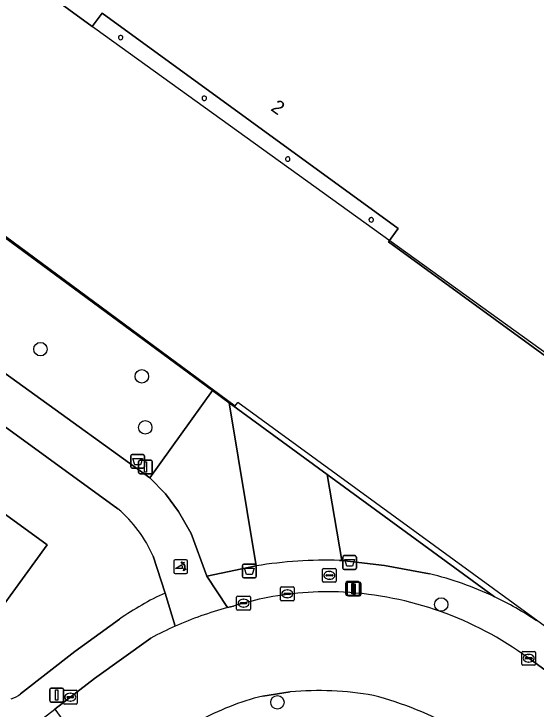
# Model space of a CAD drawing. Extents: x 159039 to 160102, y 381214 to 382524.
# Drawn here: x 159729.3 to 159767.2, y 382278.3 to 382328.7 of the extents above; entities that cross this region are included whole.
import ezdxf

# ---------------------------------------------------------------- set-up
doc = ezdxf.new("R2010")
doc.units = 0
for name, color, linetype in [('IMGEO_Afvalbak', 7, 'Continuous'), ('IMGEO_Boom', 7, 'Continuous'), ('IMGEO_Erf', 7, 'Continuous'), ('IMGEO_Fietspad_open', 7, 'Continuous'), ('IMGEO_Groenvoorziening', 7, 'Continuous'), ('IMGEO_Hek', 7, 'Continuous'), ('IMGEO_Kolk', 7, 'Continuous'), ('IMGEO_Lichtmast', 7, 'Continuous'), ('IMGEO_Muur', 7, 'Continuous'), ('IMGEO_Pand', 7, 'Continuous'), ('IMGEO_Pand_nummerreeks', 7, 'Continuous'), ('IMGEO_Pand_vergunning_verleend', 7, 'Continuous'), ('IMGEO_Poller', 7, 'Continuous'), ('IMGEO_Rijbaan_lokaal_open', 7, 'Continuous'), ('IMGEO_Rioolput', 7, 'Continuous'), ('IMGEO_Voetpad_open', 7, 'Continuous')]:
    doc.layers.add(name, color=color, linetype=linetype)

msp = doc.modelspace()

# ---------------------------------------------------------------- linework, layer by layer
at = {"layer": 'IMGEO_Afvalbak'}
for p, q in [((159737.738, 382295.857), (159737.738, 382296.657)), ((159737.738, 382296.657), (159737.738, 382295.857)), ((159737.838, 382296.757), (159738.628, 382296.757)), ((159738.628, 382296.757), (159737.838, 382296.757)), ((159738.728, 382296.657), (159738.728, 382295.857)), ((159738.728, 382295.857), (159738.728, 382296.657)), ((159738.628, 382295.757), (159737.838, 382295.757)), ((159737.838, 382295.757), (159738.628, 382295.757)), ((159753.128, 382288.51), (159753.128, 382289.31)), ((159753.128, 382289.31), (159753.128, 382288.51)), ((159753.228, 382289.41), (159754.018, 382289.41)), ((159754.018, 382289.41), (159753.228, 382289.41)), ((159754.118, 382289.31), (159754.118, 382288.51)), ((159754.118, 382288.51), (159754.118, 382289.31)), ((159745.853, 382287.893), (159745.853, 382288.693)), ((159745.853, 382288.693), (159745.853, 382287.893)), ((159745.953, 382288.793), (159746.743, 382288.793)), ((159746.743, 382288.793), (159745.953, 382288.793)), ((159746.843, 382288.693), (159746.843, 382287.893)), ((159746.843, 382287.893), (159746.843, 382288.693)), ((159754.018, 382288.41), (159753.228, 382288.41)), ((159753.228, 382288.41), (159754.018, 382288.41)), ((159746.743, 382287.793), (159745.953, 382287.793)), ((159745.953, 382287.793), (159746.743, 382287.793))]:
    msp.add_line(p, q, dxfattribs=at)
for points in [[(159737.881, 382296.471), (159738.585, 382296.471), (159738.436, 382296.001), (159738.03, 382296.001), (159737.881, 382296.471)], [(159753.271, 382289.124), (159753.975, 382289.124), (159753.826, 382288.654), (159753.42, 382288.654), (159753.271, 382289.124)], [(159745.996, 382288.507), (159746.7, 382288.507), (159746.551, 382288.037), (159746.145, 382288.037), (159745.996, 382288.507)]]:
    msp.add_lwpolyline(points, dxfattribs=at)
for centre, start, end in [((159737.838, 382296.657), 90, 180), ((159737.838, 382296.657), 90, 180), ((159738.628, 382296.657), 0, 90), ((159738.628, 382296.657), 360, 90), ((159737.838, 382295.857), 180, 270), ((159737.838, 382295.857), 180, 270), ((159738.628, 382295.857), 270, 0), ((159738.628, 382295.857), 270, 0), ((159753.228, 382289.31), 90, 180), ((159753.228, 382289.31), 90, 180), ((159754.018, 382289.31), 0, 90), ((159754.018, 382289.31), 360, 90), ((159745.953, 382288.693), 90, 180), ((159745.953, 382288.693), 90, 180), ((159746.743, 382288.693), 0, 90), ((159746.743, 382288.693), 360, 90), ((159753.228, 382288.51), 180, 270), ((159753.228, 382288.51), 180, 270), ((159754.018, 382288.51), 270, 0), ((159754.018, 382288.51), 270, 0), ((159745.953, 382287.893), 180, 270), ((159745.953, 382287.893), 180, 270), ((159746.743, 382287.893), 270, 0), ((159746.743, 382287.893), 270, 0)]:
    msp.add_arc(centre, 0.1, start, end, dxfattribs=at)
at = {"layer": 'IMGEO_Boom'}
for centre in [(159731.181, 382304.403), (159738.539, 382302.429), (159738.79, 382298.723), (159760.276, 382285.863), (159748.385, 382278.763)]:
    msp.add_circle(centre, 0.489, dxfattribs=at)
at = {"layer": 'IMGEO_Erf'}
msp.add_lwpolyline([(159813.753, 382300.574), (159836.299, 382335.103), (159747.073, 382399.873), (159699.247, 382334.119), (159704.565, 382330.203), (159706.627, 382328.685), (159722.88, 382316.716), (159724.903, 382315.226), (159743.675, 382301.403), (159744.886, 382300.517), (159752.002, 382295.309), (159764.135, 382286.429)], dxfattribs=at)
msp.add_lwpolyline([(159785.205, 382291.264), (159756.441, 382312.198), (159757.143, 382313.162), (159735.653, 382328.808), (159734.933, 382327.823), (159712.1, 382344.486), (159720.334, 382355.812), (159721.082, 382355.277), (159732.445, 382370.894), (159731.709, 382371.439), (159739.063, 382381.527), (159774.11, 382356.003), (159773.397, 382355.011), (159782.725, 382348.221), (159783.444, 382349.209), (159812.17, 382328.274)], close=True, dxfattribs=at)
for centre, radius, start, end in [((159737.007, 382327.025), 0.159, 246.3892, 228.8494), ((159737.003, 382327.018), 0.151, 228.3954, 246.8432), ((159743.077, 382322.62), 0.164, 287.612, 227.1797), ((159743.077, 382322.619), 0.163, 226.943, 287.8487), ((159749.136, 382318.201), 0.162, 279.2307, 227.2163), ((159749.136, 382318.202), 0.163, 227.3969, 279.0501), ((159755.194, 382313.797), 0.162, 18.2487, 207.2638), ((159755.194, 382313.798), 0.162, 207.3616, 18.1509), ((159753.832, 382264.748), 24.004, 56.1629, 64.5812)]:
    msp.add_arc(centre, radius, start, end, dxfattribs=at)
at = {"layer": 'IMGEO_Fietspad_open'}
for points in [[(159703.46, 382321.18), (159699.748, 382323.662), (159698.019, 382324.819), (159691.41, 382329.581), (159689.59, 382327.142), (159736.808, 382292.815)], [(159744.753, 382285.635), (159743.254, 382287.918), (159742.114, 382291.013), (159741.211, 382292.62), (159740.269, 382293.894), (159739.118, 382295.07), (159721.538, 382307.741), (159703.46, 382321.18)], [(159739.356, 382289.375), (159740.229, 382286.692), (159740.971, 382284.289)]]:
    msp.add_lwpolyline(points, dxfattribs=at)
for centre, radius, start, end in [((159730.673, 382285.607), 9.465, 23.4569, 49.5976), ((159751.672, 382260.206), 26.353, 105.2223, 113.9586)]:
    msp.add_arc(centre, radius, start, end, dxfattribs=at)
at = {"layer": 'IMGEO_Groenvoorziening'}
for points in [[(159743.675, 382301.403), (159724.903, 382315.226), (159722.88, 382316.716), (159706.627, 382328.685), (159704.565, 382330.203), (159699.748, 382323.662), (159703.46, 382321.18), (159721.538, 382307.741), (159739.118, 382295.07)], [(159744.886, 382300.517), (159743.675, 382301.403), (159739.118, 382295.07), (159740.269, 382293.894), (159741.211, 382292.62), (159742.114, 382291.013), (159743.254, 382287.918), (159746.852, 382288.67)]]:
    msp.add_lwpolyline(points, close=True, dxfattribs=at)
for points in [[(159736.808, 382292.815), (159689.59, 382327.142), (159679.685, 382313.867), (159682.465, 382311.917), (159683.442, 382313.261), (159683.305, 382313.361), (159689.011, 382321.213), (159710.325, 382305.719), (159731.668, 382290.204), (159725.962, 382282.352), (159725.825, 382282.452), (159724.851, 382281.111), (159727.5, 382279.098)], [(159764.135, 382286.429), (159752.002, 382295.309), (159753.049, 382289.05), (159756.167, 382288.702), (159759.416, 382288.091)], [(159740.229, 382286.692), (159739.356, 382289.375)], [(159729.734, 382279.379), (159733.679, 382282.451), (159736.924, 382284.797)]]:
    msp.add_lwpolyline(points, dxfattribs=at)
for centre, radius, start, end in [((159730.673, 382285.607), 9.465, 23.4569, 49.5976), ((159753.888, 382264.864), 23.876, 64.584, 76.6121), ((159748.171, 382269.012), 19.382, 114.1887, 125.469), ((159728.38, 382281.026), 2.132, 288.6493, 309.4165)]:
    msp.add_arc(centre, radius, start, end, dxfattribs=at)
at = {"layer": 'IMGEO_Hek'}
for points in [[(159836.205, 382334.797), (159747.432, 382399.561), (159699.527, 382334.134), (159745.322, 382300.284)], [(159745.322, 382300.284), (159745.5, 382300.525)], [(159772.645, 382280.763), (159745.5, 382300.525)]]:
    msp.add_lwpolyline(points, dxfattribs=at)
at = {"layer": 'IMGEO_Kolk'}
for p, q in [((159748.601, 382286.214), (159748.601, 382287.066)), ((159748.676, 382287.14), (159749.528, 382287.14)), ((159749.089, 382286.92), (159749.114, 382286.92)), ((159749.602, 382287.066), (159749.602, 382286.214)), ((159745.425, 382285.536), (159745.425, 382286.388)), ((159745.5, 382286.462), (159746.352, 382286.462)), ((159746.426, 382286.388), (159746.426, 382285.536)), ((159748.86, 382286.634), (159748.86, 382286.646)), ((159749.298, 382286.597), (159748.9, 382286.597)), ((159748.903, 382286.683), (159749.301, 382286.683)), ((159749.112, 382286.36), (159749.087, 382286.36)), ((159749.344, 382286.646), (159749.344, 382286.634)), ((159745.684, 382285.956), (159745.684, 382285.968)), ((159746.122, 382285.919), (159745.724, 382285.919)), ((159745.727, 382286.005), (159746.125, 382286.005)), ((159745.913, 382286.242), (159745.938, 382286.242)), ((159746.168, 382285.968), (159746.168, 382285.956)), ((159749.528, 382286.14), (159748.676, 382286.14)), ((159746.352, 382285.462), (159745.5, 382285.462)), ((159745.936, 382285.682), (159745.911, 382285.682)), ((159766.127, 382281.535), (159766.127, 382282.387)), ((159766.202, 382282.461), (159767.054, 382282.461)), ((159766.615, 382282.241), (159766.64, 382282.241)), ((159767.128, 382282.387), (159767.128, 382281.535)), ((159766.386, 382281.955), (159766.386, 382281.967)), ((159766.824, 382281.918), (159766.426, 382281.918)), ((159766.429, 382282.004), (159766.827, 382282.004)), ((159766.87, 382281.967), (159766.87, 382281.955)), ((159767.054, 382281.461), (159766.202, 382281.461)), ((159766.638, 382281.681), (159766.613, 382281.681)), ((159732.848, 382278.709), (159732.848, 382279.561)), ((159732.923, 382279.635), (159733.775, 382279.635)), ((159733.336, 382279.415), (159733.361, 382279.415)), ((159733.849, 382279.561), (159733.849, 382278.709)), ((159733.107, 382279.129), (159733.107, 382279.141)), ((159733.545, 382279.092), (159733.147, 382279.092)), ((159733.15, 382279.178), (159733.548, 382279.178)), ((159733.359, 382278.855), (159733.334, 382278.855)), ((159733.591, 382279.141), (159733.591, 382279.129)), ((159733.775, 382278.635), (159732.923, 382278.635))]:
    msp.add_line(p, q, dxfattribs=at)
for points in [[(159748.601, 382286.214), (159748.601, 382287.066)], [(159748.676, 382287.14), (159749.528, 382287.14)], [(159749.602, 382287.066), (159749.602, 382286.214)], [(159745.425, 382285.536), (159745.425, 382286.388)], [(159745.5, 382286.462), (159746.352, 382286.462)], [(159746.426, 382286.388), (159746.426, 382285.536)], [(159749.528, 382286.14), (159748.676, 382286.14)], [(159746.352, 382285.462), (159745.5, 382285.462)], [(159766.127, 382281.535), (159766.127, 382282.387)], [(159766.202, 382282.461), (159767.054, 382282.461)], [(159767.128, 382282.387), (159767.128, 382281.535)], [(159767.054, 382281.461), (159766.202, 382281.461)], [(159732.848, 382278.709), (159732.848, 382279.561)], [(159732.923, 382279.635), (159733.775, 382279.635)], [(159733.849, 382279.561), (159733.849, 382278.709)], [(159733.775, 382278.635), (159732.923, 382278.635)]]:
    msp.add_lwpolyline(points, dxfattribs=at)
for centre, radius, start, end in [((159748.678, 382287.064), 0.0765, 91.552, 178.448), ((159748.678, 382287.064), 0.0765, 91.552, 178.448), ((159749.526, 382287.064), 0.0765, 1.552, 88.448), ((159749.526, 382287.064), 0.0765, 1.552, 88.448), ((159745.502, 382286.386), 0.0765, 91.552, 178.448), ((159745.502, 382286.386), 0.0765, 91.552, 178.448), ((159746.35, 382286.386), 0.0765, 1.552, 88.448), ((159746.35, 382286.386), 0.0765, 1.552, 88.448), ((159748.9, 382286.643), 0.0403, 85.8775, 175.7526), ((159748.897, 382286.633), 0.0366, 178.938, 274.7102), ((159749.301, 382286.64), 0.043, 264.8664, 352.4533), ((159749.305, 382286.645), 0.0386, 1.7309, 96.639), ((159745.724, 382285.965), 0.0403, 85.8775, 175.7526), ((159745.721, 382285.955), 0.0366, 178.938, 274.7102), ((159746.125, 382285.962), 0.043, 264.8664, 352.4533), ((159746.129, 382285.967), 0.0386, 1.7309, 96.639), ((159748.678, 382286.216), 0.0765, 181.552, 268.448), ((159748.678, 382286.216), 0.0765, 181.552, 268.448), ((159749.526, 382286.216), 0.0765, 271.552, 358.448), ((159749.526, 382286.216), 0.0765, 271.552, 358.448), ((159745.502, 382285.538), 0.0765, 181.552, 268.448), ((159745.502, 382285.538), 0.0765, 181.552, 268.448), ((159746.35, 382285.538), 0.0765, 271.552, 358.448), ((159746.35, 382285.538), 0.0765, 271.552, 358.448), ((159766.204, 382282.385), 0.0765, 91.552, 178.448), ((159766.204, 382282.385), 0.0765, 91.552, 178.448), ((159767.052, 382282.385), 0.0765, 1.552, 88.448), ((159767.052, 382282.385), 0.0765, 1.552, 88.448), ((159766.426, 382281.964), 0.0403, 85.8775, 175.7526), ((159766.423, 382281.954), 0.0366, 178.938, 274.7102), ((159766.827, 382281.961), 0.043, 264.8664, 352.4533), ((159766.831, 382281.966), 0.0386, 1.7309, 96.639), ((159766.204, 382281.537), 0.0765, 181.552, 268.448), ((159766.204, 382281.537), 0.0765, 181.552, 268.448), ((159767.052, 382281.537), 0.0765, 271.552, 358.448), ((159767.052, 382281.537), 0.0765, 271.552, 358.448), ((159732.925, 382279.559), 0.0765, 91.552, 178.448), ((159732.925, 382279.559), 0.0765, 91.552, 178.448), ((159733.773, 382279.559), 0.0765, 1.552, 88.448), ((159733.773, 382279.559), 0.0765, 1.552, 88.448), ((159732.925, 382278.711), 0.0765, 181.552, 268.448), ((159732.925, 382278.711), 0.0765, 181.552, 268.448), ((159733.147, 382279.138), 0.0403, 85.8775, 175.7526), ((159733.144, 382279.128), 0.0366, 178.938, 274.7102), ((159733.548, 382279.135), 0.043, 264.8664, 352.4533), ((159733.552, 382279.14), 0.0386, 1.7309, 96.639), ((159733.773, 382278.711), 0.0765, 271.552, 358.448), ((159733.773, 382278.711), 0.0765, 271.552, 358.448)]:
    msp.add_arc(centre, radius, start, end, dxfattribs=at)
for centre, major_axis, ratio, start_param, end_param in [((159749.088, 382286.64), (-0.387, 0.002), 0.722429, 4.712389, 7.853982), ((159749.113, 382286.64), (-0.39, 0.002), 0.717154, 1.570796, 4.712389), ((159745.912, 382285.962), (-0.387, 0.002), 0.722429, 4.712389, 7.853982), ((159745.937, 382285.962), (-0.39, 0.002), 0.717154, 1.570796, 4.712389), ((159766.614, 382281.961), (-0.387, 0.002), 0.722429, 4.712389, 7.853982), ((159766.639, 382281.961), (-0.39, 0.002), 0.717154, 1.570796, 4.712389), ((159733.335, 382279.135), (-0.387, 0.002), 0.722429, 4.712389, 7.853982), ((159733.36, 382279.135), (-0.39, 0.002), 0.717154, 1.570796, 4.712389)]:
    msp.add_ellipse(centre, major_axis=major_axis, ratio=ratio, start_param=start_param, end_param=end_param, dxfattribs=at)
at = {"layer": 'IMGEO_Lichtmast'}
for p, q in [((159738.312, 382295.452), (159738.312, 382296.252)), ((159738.312, 382296.252), (159738.312, 382295.452)), ((159738.412, 382296.352), (159739.202, 382296.352)), ((159739.202, 382296.352), (159738.412, 382296.352)), ((159739.302, 382296.252), (159739.302, 382295.452)), ((159739.302, 382295.452), (159739.302, 382296.252)), ((159739.202, 382295.352), (159738.412, 382295.352)), ((159738.412, 382295.352), (159739.202, 382295.352)), ((159753.358, 382286.624), (159753.358, 382287.424)), ((159753.358, 382287.424), (159753.358, 382286.624)), ((159753.455, 382286.582), (159753.455, 382287.382)), ((159753.455, 382287.382), (159753.455, 382286.582)), ((159753.458, 382287.524), (159754.248, 382287.524)), ((159754.248, 382287.524), (159753.458, 382287.524)), ((159753.555, 382287.482), (159754.345, 382287.482)), ((159754.345, 382287.482), (159753.555, 382287.482)), ((159754.348, 382287.424), (159754.348, 382286.624)), ((159754.348, 382286.624), (159754.348, 382287.424)), ((159754.445, 382287.382), (159754.445, 382286.582)), ((159754.445, 382286.582), (159754.445, 382287.382)), ((159754.248, 382286.524), (159753.458, 382286.524)), ((159753.458, 382286.524), (159754.248, 382286.524)), ((159754.345, 382286.482), (159753.555, 382286.482)), ((159753.555, 382286.482), (159754.345, 382286.482)), ((159731.966, 382279.784), (159732.756, 382279.784)), ((159732.756, 382279.784), (159731.966, 382279.784)), ((159731.866, 382278.884), (159731.866, 382279.684)), ((159731.866, 382279.684), (159731.866, 382278.884)), ((159732.856, 382279.684), (159732.856, 382278.884)), ((159732.856, 382278.884), (159732.856, 382279.684)), ((159732.756, 382278.784), (159731.966, 382278.784)), ((159731.966, 382278.784), (159732.756, 382278.784))]:
    msp.add_line(p, q, dxfattribs=at)
for points in [[(159738.732, 382296.227), (159738.882, 382296.227), (159738.882, 382295.477), (159738.732, 382295.477), (159738.732, 382296.227)], [(159753.778, 382287.399), (159753.928, 382287.399), (159753.928, 382286.649), (159753.778, 382286.649), (159753.778, 382287.399)], [(159753.875, 382287.357), (159754.025, 382287.357), (159754.025, 382286.607), (159753.875, 382286.607), (159753.875, 382287.357)], [(159732.286, 382279.659), (159732.436, 382279.659), (159732.436, 382278.909), (159732.286, 382278.909), (159732.286, 382279.659)]]:
    msp.add_lwpolyline(points, dxfattribs=at)
for centre, start, end in [((159738.412, 382296.252), 90, 180), ((159738.412, 382296.252), 90, 180), ((159739.202, 382296.252), 0, 90), ((159739.202, 382296.252), 360, 90), ((159738.412, 382295.452), 180, 270), ((159738.412, 382295.452), 180, 270), ((159739.202, 382295.452), 270, 0), ((159739.202, 382295.452), 270, 0), ((159753.458, 382287.424), 90, 180), ((159753.458, 382287.424), 90, 180), ((159753.555, 382287.382), 90, 180), ((159753.555, 382287.382), 90, 180), ((159754.248, 382287.424), 0, 90), ((159754.248, 382287.424), 360, 90), ((159754.345, 382287.382), 0, 90), ((159754.345, 382287.382), 360, 90), ((159753.458, 382286.624), 180, 270), ((159753.458, 382286.624), 180, 270), ((159753.555, 382286.582), 180, 270), ((159753.555, 382286.582), 180, 270), ((159754.248, 382286.624), 270, 0), ((159754.248, 382286.624), 270, 0), ((159754.345, 382286.582), 270, 0), ((159754.345, 382286.582), 270, 0), ((159731.966, 382279.684), 90, 180), ((159731.966, 382279.684), 90, 180), ((159732.756, 382279.684), 0, 90), ((159732.756, 382279.684), 360, 90), ((159731.966, 382278.884), 180, 270), ((159731.966, 382278.884), 180, 270), ((159732.756, 382278.884), 270, 0), ((159732.756, 382278.884), 270, 0)]:
    msp.add_arc(centre, 0.1, start, end, dxfattribs=at)
at = {"layer": 'IMGEO_Muur'}
msp.add_lwpolyline([(159753.049, 382289.05), (159752.002, 382295.309)], dxfattribs=at)
at = {"layer": 'IMGEO_Pand'}
for points in [[(159783.444, 382349.209), (159782.725, 382348.221), (159773.397, 382355.011), (159774.11, 382356.003), (159739.063, 382381.527), (159731.709, 382371.439), (159732.445, 382370.894), (159721.082, 382355.277), (159720.334, 382355.812), (159712.1, 382344.486), (159734.933, 382327.823), (159735.653, 382328.808), (159757.143, 382313.162), (159756.441, 382312.198), (159785.205, 382291.264), (159812.17, 382328.274)], [(159703.641, 382296.526), (159710.119, 382291.818), (159710.548, 382292.408), (159718.795, 382286.415), (159718.365, 382285.824), (159724.851, 382281.111), (159725.825, 382282.452), (159725.962, 382282.352), (159731.668, 382290.204), (159710.325, 382305.719)]]:
    msp.add_lwpolyline(points, close=True, dxfattribs=at)
for centre, radius, start, end in [((159737.007, 382327.025), 0.159, 246.3892, 228.8494), ((159737.003, 382327.018), 0.151, 228.3954, 246.8432), ((159743.077, 382322.62), 0.164, 287.612, 227.1797), ((159743.077, 382322.619), 0.163, 226.943, 287.8487), ((159749.136, 382318.201), 0.162, 279.2307, 227.2163), ((159749.136, 382318.202), 0.163, 227.3969, 279.0501), ((159755.194, 382313.797), 0.162, 18.2487, 207.2638), ((159755.194, 382313.798), 0.162, 207.3616, 18.1509)]:
    msp.add_arc(centre, radius, start, end, dxfattribs=at)
at = {"layer": 'IMGEO_Pand_vergunning_verleend'}
msp.add_lwpolyline([(159712.544, 382343.938), (159740.029, 382380.688), (159813.188, 382327.763), (159785.847, 382291.169)], close=True, dxfattribs=at)
at = {"layer": 'IMGEO_Poller'}
for p, q in [((159740.863, 382289.018), (159740.863, 382288.211)), ((159740.863, 382289.018), (159740.863, 382288.211)), ((159741.765, 382289.113), (159740.957, 382289.113)), ((159741.765, 382289.113), (159740.957, 382289.113)), ((159741.859, 382288.211), (159741.859, 382289.018)), ((159741.859, 382288.211), (159741.859, 382289.018)), ((159740.957, 382288.116), (159741.765, 382288.116)), ((159740.957, 382288.116), (159741.765, 382288.116))]:
    msp.add_line(p, q, dxfattribs=at)
for points in [[(159741.542, 382288.842), (159741.53, 382288.769), (159741.405, 382288.974)], [(159741.405, 382288.974), (159741.636, 382288.908), (159741.565, 382288.876)], [(159741.498, 382288.469), (159740.985, 382288.469), (159741.415, 382288.744)], [(159741.558, 382288.297), (159741.624, 382288.528), (159741.654, 382288.46)], [(159741.69, 382288.433), (159741.762, 382288.422), (159741.558, 382288.297)]]:
    msp.add_lwpolyline(points, dxfattribs=at)
for centre, radius, start, end in [((159740.957, 382289.018), 0.0946, 90, 180), ((159740.957, 382289.018), 0.0946, 90, 180), ((159741.184, 382288.529), 0.476, 351.7527, 41.1691), ((159741.184, 382288.529), 0.516, 349.3569, 42.2912), ((159741.765, 382289.018), 0.0946, 0, 90), ((159741.765, 382289.018), 0.0946, 0, 90), ((159741.17, 382288.519), 0.332, 351.3247, 42.4854), ((159740.957, 382288.211), 0.0946, 180, 270), ((159740.957, 382288.211), 0.0946, 180, 270), ((159741.765, 382288.211), 0.0946, 270, 0), ((159741.765, 382288.211), 0.0946, 270, 0)]:
    msp.add_arc(centre, radius, start, end, dxfattribs=at)
at = {"layer": 'IMGEO_Rijbaan_lokaal_open'}
for points in [[(159745.204, 382285.753), (159744.753, 382285.635)], [(159739.204, 382283.425), (159735.112, 382280.499), (159732.225, 382278.266), (159736.176, 382272.854), (159736.674, 382273.227), (159738.969, 382274.865), (159740.925, 382276.262), (159742.614, 382277.359)], [(159788.929, 382256.256), (159791.274, 382253.768), (159795.935, 382260.667), (159766.565, 382282.006)], [(159747.315, 382279.215), (159749.321, 382279.515)]]:
    msp.add_lwpolyline(points, dxfattribs=at)
for centre, radius, start, end in [((159752.085, 382263.395), 23.393, 87.3034, 101.7466), ((159752.141, 382263.174), 23.621, 101.7691, 107.0782), ((159751.865, 382261.851), 24.946, 53.896, 86.9651), ((159751.672, 382260.206), 26.353, 105.2223, 113.9586), ((159751.26, 382261.007), 25.454, 113.8427, 118.2712), ((159751.797, 382260.982), 18.775, 103.8094, 119.2798), ((159751.388, 382257.17), 22.441, 79.8329, 95.2845), ((159748.726, 382253.823), 26.283, 46.6608, 75.404)]:
    msp.add_arc(centre, radius, start, end, dxfattribs=at)
at = {"layer": 'IMGEO_Rioolput'}
for p, q in [((159751.653, 382287.556), (159751.653, 382288.408)), ((159751.728, 382288.482), (159752.58, 382288.482)), ((159752.654, 382288.408), (159752.654, 382287.556)), ((159751.912, 382287.976), (159751.912, 382287.988)), ((159752.35, 382287.939), (159751.952, 382287.939)), ((159751.955, 382288.025), (159752.353, 382288.025)), ((159752.141, 382288.262), (159752.166, 382288.262)), ((159752.396, 382287.988), (159752.396, 382287.976)), ((159752.58, 382287.482), (159751.728, 382287.482)), ((159752.164, 382287.702), (159752.139, 382287.702))]:
    msp.add_line(p, q, dxfattribs=at)
for points in [[(159751.653, 382287.556), (159751.653, 382288.408)], [(159751.728, 382288.482), (159752.58, 382288.482)], [(159752.654, 382288.408), (159752.654, 382287.556)], [(159752.58, 382287.482), (159751.728, 382287.482)]]:
    msp.add_lwpolyline(points, dxfattribs=at)
for centre, radius, start, end in [((159751.73, 382288.406), 0.0765, 91.552, 178.448), ((159751.73, 382288.406), 0.0765, 91.552, 178.448), ((159752.578, 382288.406), 0.0765, 1.552, 88.448), ((159752.578, 382288.406), 0.0765, 1.552, 88.448), ((159751.952, 382287.985), 0.0403, 85.8775, 175.7526), ((159751.949, 382287.975), 0.0366, 178.938, 274.7102), ((159752.353, 382287.982), 0.043, 264.8664, 352.4533), ((159752.357, 382287.987), 0.0386, 1.7309, 96.639), ((159751.73, 382287.558), 0.0765, 181.552, 268.448), ((159751.73, 382287.558), 0.0765, 181.552, 268.448), ((159752.578, 382287.558), 0.0765, 271.552, 358.448), ((159752.578, 382287.558), 0.0765, 271.552, 358.448)]:
    msp.add_arc(centre, radius, start, end, dxfattribs=at)
for centre, major_axis, ratio, start_param, end_param in [((159752.14, 382287.982), (-0.387, 0.002), 0.722429, 4.712389, 7.853982), ((159752.165, 382287.982), (-0.39, 0.002), 0.717154, 1.570796, 4.712389)]:
    msp.add_ellipse(centre, major_axis=major_axis, ratio=ratio, start_param=start_param, end_param=end_param, dxfattribs=at)
at = {"layer": 'IMGEO_Voetpad_open'}
for points in [[(159752.882, 382289.069), (159753.049, 382289.05), (159752.002, 382295.309), (159744.886, 382300.517), (159746.852, 382288.67)], [(159759.416, 382288.091), (159756.167, 382288.702), (159753.049, 382289.05), (159752.882, 382289.069)], [(159746.852, 382288.67), (159743.254, 382287.918), (159744.753, 382285.635), (159745.204, 382285.753)], [(159740.971, 382284.289), (159740.229, 382286.692)], [(159736.924, 382284.797), (159733.679, 382282.451), (159729.734, 382279.379)], [(159731.068, 382277.371), (159732.225, 382278.266), (159735.112, 382280.499), (159739.204, 382283.425)], [(159766.565, 382282.006), (159795.935, 382260.667)], [(159749.321, 382279.515), (159747.315, 382279.215)]]:
    msp.add_lwpolyline(points, dxfattribs=at)
for centre, radius, start, end in [((159752.003, 382256.586), 32.495, 88.4503, 99.1211), ((159752.003, 382256.586), 32.495, 88.4503, 99.1211), ((159753.888, 382264.864), 23.876, 64.584, 76.6121), ((159752.085, 382263.395), 23.393, 87.3034, 101.7466), ((159748.171, 382269.012), 19.382, 114.1887, 125.469), ((159752.141, 382263.174), 23.621, 101.7691, 107.0782), ((159751.865, 382261.851), 24.946, 53.896, 86.9651), ((159753.832, 382264.748), 24.004, 56.1629, 64.5812), ((159751.26, 382261.007), 25.454, 113.8427, 118.2712), ((159728.38, 382281.026), 2.132, 288.6493, 309.4165), ((159751.797, 382260.982), 18.775, 103.8094, 119.2798), ((159751.388, 382257.17), 22.441, 79.8329, 95.2845), ((159748.726, 382253.823), 26.283, 46.6608, 75.404)]:
    msp.add_arc(centre, radius, start, end, dxfattribs=at)

# ---------------------------------------------------------------- texts
at = {"layer": 'IMGEO_Pand_nummerreeks'}
msp.add_text('2', height=1, rotation=323.9438, dxfattribs=at).set_placement((159747.842, 382321.789))

doc.saveas('drawing.dxf')
